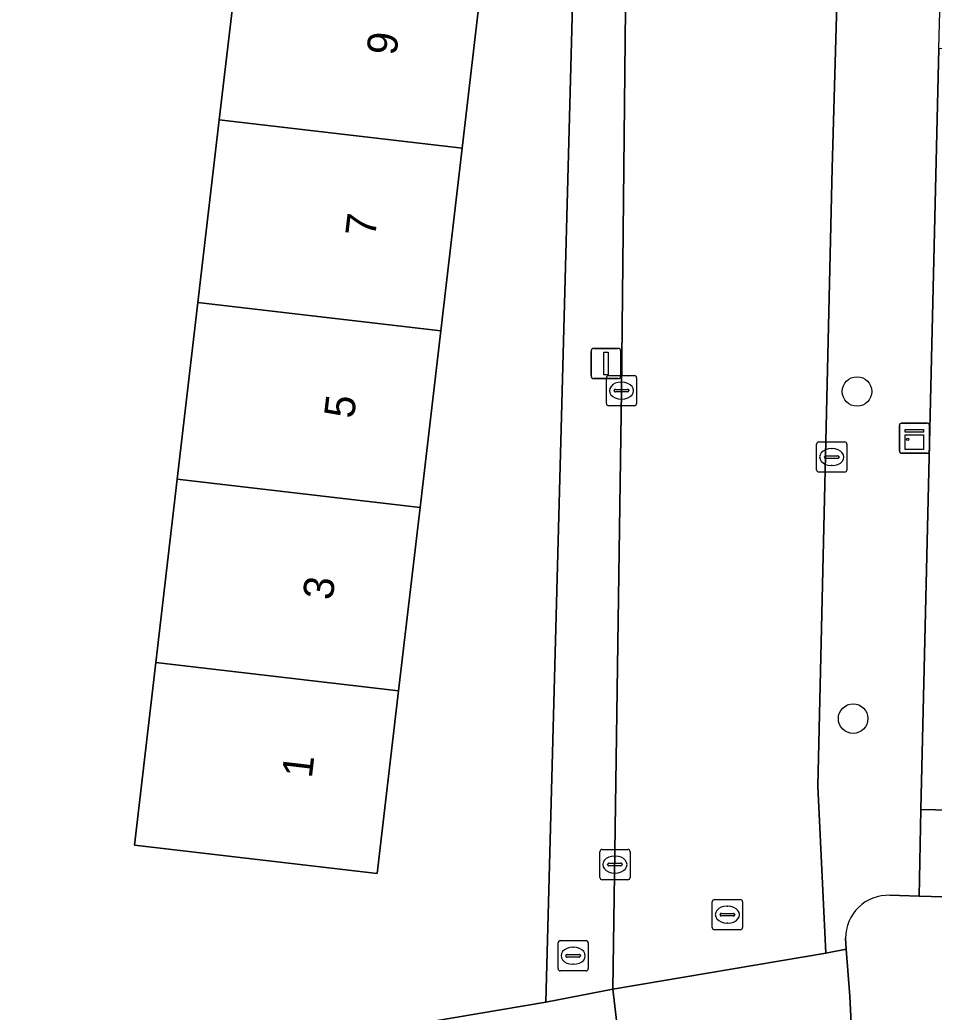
# Model space of a CAD drawing. Extents: x 162026 to 163502, y 387295 to 388169.
# Drawn here: x 162799.72 to 162830.01, y 387609.96 to 387642.83 of the extents above; entities that cross this region are included whole.
import ezdxf

# ---------------------------------------------------------------- set-up
doc = ezdxf.new("R2010")
doc.units = 0
for name, color, linetype in [('IMGEO_Boom', 7, 'Continuous'), ('IMGEO_Brandkraan', 7, 'Continuous'), ('IMGEO_Erf', 7, 'Continuous'), ('IMGEO_Groenvoorziening', 7, 'Continuous'), ('IMGEO_Kast', 7, 'Continuous'), ('IMGEO_Kolk', 7, 'Continuous'), ('IMGEO_Lichtmast', 7, 'Continuous'), ('IMGEO_Pand', 7, 'Continuous'), ('IMGEO_Pand_nummerreeks', 7, 'Continuous'), ('IMGEO_Rijbaan_lokaal_open', 7, 'Continuous'), ('IMGEO_Rioolput', 7, 'Continuous'), ('IMGEO_Voetpad_open', 7, 'Continuous')]:
    doc.layers.add(name, color=color, linetype=linetype)

msp = doc.modelspace()

# ---------------------------------------------------------------- linework, layer by layer
at = {"layer": 'IMGEO_Boom'}
for centre in [(162827.452, 387630.517), (162827.322, 387619.684)]:
    msp.add_circle(centre, 0.489, dxfattribs=at)
at = {"layer": 'IMGEO_Brandkraan'}
for p, q in [((162817.549, 387611.403), (162817.549, 387612.255)), ((162817.624, 387612.329), (162818.476, 387612.329)), ((162818.55, 387612.255), (162818.55, 387611.403)), ((162817.851, 387611.872), (162818.249, 387611.872)), ((162818.037, 387612.109), (162818.062, 387612.109)), ((162817.808, 387611.823), (162817.808, 387611.835)), ((162818.246, 387611.786), (162817.848, 387611.786)), ((162818.06, 387611.549), (162818.035, 387611.549)), ((162818.292, 387611.835), (162818.292, 387611.823)), ((162818.476, 387611.329), (162817.624, 387611.329))]:
    msp.add_line(p, q, dxfattribs=at)
for points in [[(162817.549, 387611.403), (162817.549, 387612.255)], [(162817.624, 387612.329), (162818.476, 387612.329)], [(162818.55, 387612.255), (162818.55, 387611.403)], [(162818.476, 387611.329), (162817.624, 387611.329)]]:
    msp.add_lwpolyline(points, dxfattribs=at)
for centre, radius, start, end in [((162817.626, 387612.253), 0.0765, 91.552, 178.448), ((162817.626, 387612.253), 0.0765, 91.552, 178.448), ((162818.474, 387612.253), 0.0765, 1.552, 88.448), ((162818.474, 387612.253), 0.0765, 1.552, 88.448), ((162817.848, 387611.832), 0.0403, 85.8775, 175.7526), ((162818.253, 387611.834), 0.0386, 1.7309, 96.639), ((162817.845, 387611.822), 0.0366, 178.938, 274.7102), ((162818.249, 387611.829), 0.043, 264.8664, 352.4533), ((162817.626, 387611.405), 0.0765, 181.552, 268.448), ((162817.626, 387611.405), 0.0765, 181.552, 268.448), ((162818.474, 387611.405), 0.0765, 271.552, 358.448), ((162818.474, 387611.405), 0.0765, 271.552, 358.448)]:
    msp.add_arc(centre, radius, start, end, dxfattribs=at)
for centre, major_axis, ratio, start_param, end_param in [((162818.036, 387611.829), (-0.387, 0.002), 0.722429, 4.712389, 7.853982), ((162818.061, 387611.829), (-0.39, 0.002), 0.717154, 1.570796, 4.712389)]:
    msp.add_ellipse(centre, major_axis=major_axis, ratio=ratio, start_param=start_param, end_param=end_param, dxfattribs=at)
at = {"layer": 'IMGEO_Erf'}
for points in [[(162807.74, 387651.563), (162815.784, 387650.622), (162815.062, 387644.451), (162814.374, 387638.572), (162813.666, 387632.522), (162812.981, 387626.676), (162812.27, 387620.6), (162811.562, 387614.548), (162803.519, 387615.49), (162804.227, 387621.542), (162804.938, 387627.618), (162805.622, 387633.464), (162806.33, 387639.514), (162807.018, 387645.394)], [(162880.109, 387640.519), (162870.416, 387640.782), (162870.339, 387637.533), (162863.958, 387637.685), (162859.282, 387637.796), (162859.359, 387641.045), (162857.434, 387641.121), (162857.4, 387637.587), (162852.009, 387637.681), (162847.508, 387637.76), (162847.625, 387641.394), (162845.155, 387641.491), (162845.078, 387638.256), (162840.053, 387638.376), (162835.283, 387638.49), (162835.359, 387641.725), (162830.159, 387641.882), (162829.57, 387616.672), (162875.322, 387615.622), (162879.544, 387619.719)]]:
    msp.add_lwpolyline(points, close=True, dxfattribs=at)
msp.add_lwpolyline([(162803.546, 387607.89), (162810.419, 387609.153), (162817.14, 387610.296), (162818.241, 387651.182)], dxfattribs=at)
at = {"layer": 'IMGEO_Groenvoorziening'}
for points in [[(162848.89, 387613.351), (162838.667, 387613.552), (162829.508, 387613.805), (162828.537, 387613.832)], [(162827.07, 387612.41), (162827.096, 387612.051), (162827.211, 387610.487), (162827.403, 387606.731), (162827.44, 387606.089), (162826.945, 387606.061), (162827.036, 387605.046)]]:
    msp.add_lwpolyline(points, dxfattribs=at)
msp.add_arc((162828.492, 387612.411), 1.422, 88.1867, 180.0286, dxfattribs=at)
at = {"layer": 'IMGEO_Kast'}
for p, q in [((162828.853, 387628.545), (162828.853, 387629.386)), ((162828.853, 387629.386), (162828.853, 387628.545)), ((162828.928, 387629.47), (162829.769, 387629.47)), ((162829.769, 387629.47), (162828.928, 387629.47)), ((162829.853, 387629.395), (162829.853, 387628.554)), ((162829.853, 387628.554), (162829.853, 387629.395)), ((162829.778, 387628.47), (162828.937, 387628.47)), ((162828.937, 387628.47), (162829.778, 387628.47))]:
    msp.add_line(p, q, dxfattribs=at)
for points in [[(162829.048, 387629.26), (162829.648, 387629.26), (162829.648, 387629.175), (162829.048, 387629.175), (162829.048, 387629.26)], [(162829.048, 387629.085), (162829.648, 387629.085), (162829.648, 387628.596), (162829.048, 387628.596), (162829.048, 387629.085)]]:
    msp.add_lwpolyline(points, dxfattribs=at)
msp.add_circle((162829.132, 387628.934), 0.0377, dxfattribs=at)
for centre, start, end in [((162828.931, 387629.392), 92.4484, 184.2845), ((162828.931, 387629.392), 92.4484, 184.2845), ((162829.775, 387629.392), 2.4484, 94.2845), ((162829.775, 387629.392), 2.4484, 94.2845), ((162828.931, 387628.548), 182.4484, 274.2845), ((162828.931, 387628.548), 182.4484, 274.2845), ((162829.775, 387628.548), 272.4484, 4.2845), ((162829.775, 387628.548), 272.4484, 4.2845)]:
    msp.add_arc(centre, 0.0779, start, end, dxfattribs=at)
at = {"layer": 'IMGEO_Kolk'}
for p, q in [((162819.151, 387630.12), (162819.151, 387630.972)), ((162819.226, 387631.046), (162820.078, 387631.046)), ((162820.152, 387630.972), (162820.152, 387630.12)), ((162819.453, 387630.589), (162819.851, 387630.589)), ((162819.639, 387630.826), (162819.664, 387630.826)), ((162819.41, 387630.54), (162819.41, 387630.552)), ((162819.848, 387630.503), (162819.45, 387630.503)), ((162819.662, 387630.266), (162819.637, 387630.266)), ((162819.894, 387630.552), (162819.894, 387630.54)), ((162820.078, 387630.046), (162819.226, 387630.046)), ((162826.114, 387627.92), (162826.114, 387628.772)), ((162826.189, 387628.846), (162827.041, 387628.846)), ((162826.602, 387628.626), (162826.627, 387628.626)), ((162827.115, 387628.772), (162827.115, 387627.92)), ((162826.373, 387628.34), (162826.373, 387628.352)), ((162826.811, 387628.303), (162826.413, 387628.303)), ((162826.416, 387628.389), (162826.814, 387628.389)), ((162826.857, 387628.352), (162826.857, 387628.34)), ((162826.625, 387628.066), (162826.6, 387628.066)), ((162827.041, 387627.846), (162826.189, 387627.846)), ((162818.932, 387614.423), (162818.932, 387615.275)), ((162819.007, 387615.349), (162819.859, 387615.349)), ((162819.42, 387615.129), (162819.445, 387615.129)), ((162819.933, 387615.275), (162819.933, 387614.423)), ((162819.191, 387614.843), (162819.191, 387614.855)), ((162819.629, 387614.806), (162819.231, 387614.806)), ((162819.234, 387614.892), (162819.632, 387614.892)), ((162819.675, 387614.855), (162819.675, 387614.843)), ((162819.443, 387614.569), (162819.418, 387614.569)), ((162819.859, 387614.349), (162819.007, 387614.349))]:
    msp.add_line(p, q, dxfattribs=at)
for points in [[(162819.151, 387630.12), (162819.151, 387630.972)], [(162819.226, 387631.046), (162820.078, 387631.046)], [(162820.152, 387630.972), (162820.152, 387630.12)], [(162820.078, 387630.046), (162819.226, 387630.046)], [(162826.114, 387627.92), (162826.114, 387628.772)], [(162826.189, 387628.846), (162827.041, 387628.846)], [(162827.115, 387628.772), (162827.115, 387627.92)], [(162827.041, 387627.846), (162826.189, 387627.846)], [(162818.932, 387614.423), (162818.932, 387615.275)], [(162819.007, 387615.349), (162819.859, 387615.349)], [(162819.933, 387615.275), (162819.933, 387614.423)], [(162819.859, 387614.349), (162819.007, 387614.349)]]:
    msp.add_lwpolyline(points, dxfattribs=at)
for centre, radius, start, end in [((162819.228, 387630.97), 0.0765, 91.552, 178.448), ((162819.228, 387630.97), 0.0765, 91.552, 178.448), ((162820.076, 387630.97), 0.0765, 1.552, 88.448), ((162820.076, 387630.97), 0.0765, 1.552, 88.448), ((162819.45, 387630.549), 0.0403, 85.8775, 175.7526), ((162819.855, 387630.551), 0.0386, 1.7309, 96.639), ((162819.447, 387630.539), 0.0366, 178.938, 274.7102), ((162819.851, 387630.546), 0.043, 264.8664, 352.4533), ((162819.228, 387630.122), 0.0765, 181.552, 268.448), ((162819.228, 387630.122), 0.0765, 181.552, 268.448), ((162820.076, 387630.122), 0.0765, 271.552, 358.448), ((162820.076, 387630.122), 0.0765, 271.552, 358.448), ((162826.191, 387628.77), 0.0765, 91.552, 178.448), ((162826.191, 387628.77), 0.0765, 91.552, 178.448), ((162827.039, 387628.77), 0.0765, 1.552, 88.448), ((162827.039, 387628.77), 0.0765, 1.552, 88.448), ((162826.413, 387628.349), 0.0403, 85.8775, 175.7526), ((162826.41, 387628.339), 0.0366, 178.938, 274.7102), ((162826.814, 387628.346), 0.043, 264.8664, 352.4533), ((162826.818, 387628.351), 0.0386, 1.7309, 96.639), ((162826.191, 387627.922), 0.0765, 181.552, 268.448), ((162826.191, 387627.922), 0.0765, 181.552, 268.448), ((162827.039, 387627.922), 0.0765, 271.552, 358.448), ((162827.039, 387627.922), 0.0765, 271.552, 358.448), ((162819.009, 387615.273), 0.0765, 91.552, 178.448), ((162819.009, 387615.273), 0.0765, 91.552, 178.448), ((162819.857, 387615.273), 0.0765, 1.552, 88.448), ((162819.857, 387615.273), 0.0765, 1.552, 88.448), ((162819.231, 387614.852), 0.0403, 85.8775, 175.7526), ((162819.228, 387614.842), 0.0366, 178.938, 274.7102), ((162819.632, 387614.849), 0.043, 264.8664, 352.4533), ((162819.636, 387614.854), 0.0386, 1.7309, 96.639), ((162819.009, 387614.425), 0.0765, 181.552, 268.448), ((162819.009, 387614.425), 0.0765, 181.552, 268.448), ((162819.857, 387614.425), 0.0765, 271.552, 358.448), ((162819.857, 387614.425), 0.0765, 271.552, 358.448)]:
    msp.add_arc(centre, radius, start, end, dxfattribs=at)
for centre, major_axis, ratio, start_param, end_param in [((162819.638, 387630.546), (-0.387, 0.002), 0.722429, 4.712389, 7.853982), ((162819.663, 387630.546), (-0.39, 0.002), 0.717154, 1.570796, 4.712389), ((162826.601, 387628.346), (-0.387, 0.002), 0.722429, 4.712389, 7.853982), ((162826.626, 387628.346), (-0.39, 0.002), 0.717154, 1.570796, 4.712389), ((162819.419, 387614.849), (-0.387, 0.002), 0.722429, 4.712389, 7.853982), ((162819.444, 387614.849), (-0.39, 0.002), 0.717154, 1.570796, 4.712389)]:
    msp.add_ellipse(centre, major_axis=major_axis, ratio=ratio, start_param=start_param, end_param=end_param, dxfattribs=at)
at = {"layer": 'IMGEO_Lichtmast'}
for p, q in [((162818.741, 387631.944), (162819.531, 387631.944)), ((162819.531, 387631.944), (162818.741, 387631.944)), ((162818.641, 387631.044), (162818.641, 387631.844)), ((162818.641, 387631.844), (162818.641, 387631.044)), ((162819.631, 387631.844), (162819.631, 387631.044)), ((162819.631, 387631.044), (162819.631, 387631.844)), ((162819.531, 387630.944), (162818.741, 387630.944)), ((162818.741, 387630.944), (162819.531, 387630.944))]:
    msp.add_line(p, q, dxfattribs=at)
msp.add_lwpolyline([(162819.061, 387631.819), (162819.211, 387631.819), (162819.211, 387631.069), (162819.061, 387631.069), (162819.061, 387631.819)], dxfattribs=at)
for centre, start, end in [((162818.741, 387631.844), 90, 180), ((162818.741, 387631.844), 90, 180), ((162819.531, 387631.844), 0, 90), ((162819.531, 387631.844), 360, 90), ((162818.741, 387631.044), 180, 270), ((162818.741, 387631.044), 180, 270), ((162819.531, 387631.044), 270, 0), ((162819.531, 387631.044), 270, 0)]:
    msp.add_arc(centre, 0.1, start, end, dxfattribs=at)
at = {"layer": 'IMGEO_Pand'}
for points in [[(162807.018, 387645.394), (162806.33, 387639.514), (162814.374, 387638.572), (162815.062, 387644.451)], [(162806.33, 387639.514), (162805.622, 387633.464), (162813.666, 387632.522), (162814.374, 387638.572)], [(162812.981, 387626.676), (162813.666, 387632.522), (162805.622, 387633.464), (162804.938, 387627.618)], [(162812.27, 387620.6), (162812.981, 387626.676), (162804.938, 387627.618), (162804.227, 387621.542)], [(162804.227, 387621.542), (162803.519, 387615.49), (162811.562, 387614.548), (162812.27, 387620.6)]]:
    msp.add_lwpolyline(points, close=True, dxfattribs=at)
at = {"layer": 'IMGEO_Rijbaan_lokaal_open'}
msp.add_lwpolyline([(162827.078, 387653.834), (162815.87, 387655.277), (162816.282, 387655.195), (162816.685, 387655.078), (162817.076, 387654.924), (162817.451, 387654.737), (162817.808, 387654.516), (162818.145, 387654.265), (162818.457, 387653.984), (162818.743, 387653.677), (162819.001, 387653.345), (162819.228, 387652.992), (162819.422, 387652.62), (162819.582, 387652.232), (162819.707, 387651.831), (162819.796, 387651.42), (162819.848, 387651.004), (162819.862, 387650.584), (162819.653, 387630.541), (162819.367, 387610.717), (162826.415, 387611.913), (162826.148, 387617.45), (162826.628, 387637.91)], close=True, dxfattribs=at)
at = {"layer": 'IMGEO_Rioolput'}
for p, q in [((162822.658, 387612.764), (162822.658, 387613.616)), ((162822.733, 387613.69), (162823.585, 387613.69)), ((162823.659, 387613.616), (162823.659, 387612.764)), ((162822.917, 387613.184), (162822.917, 387613.196)), ((162822.96, 387613.233), (162823.358, 387613.233)), ((162823.146, 387613.47), (162823.171, 387613.47)), ((162823.401, 387613.196), (162823.401, 387613.184)), ((162823.355, 387613.147), (162822.957, 387613.147)), ((162823.169, 387612.91), (162823.144, 387612.91)), ((162823.585, 387612.69), (162822.733, 387612.69))]:
    msp.add_line(p, q, dxfattribs=at)
for points in [[(162822.658, 387612.764), (162822.658, 387613.616)], [(162822.733, 387613.69), (162823.585, 387613.69)], [(162823.659, 387613.616), (162823.659, 387612.764)], [(162823.585, 387612.69), (162822.733, 387612.69)]]:
    msp.add_lwpolyline(points, dxfattribs=at)
for centre, radius, start, end in [((162822.735, 387613.614), 0.0765, 91.552, 178.448), ((162822.735, 387613.614), 0.0765, 91.552, 178.448), ((162823.583, 387613.614), 0.0765, 1.552, 88.448), ((162823.583, 387613.614), 0.0765, 1.552, 88.448), ((162822.957, 387613.193), 0.0403, 85.8775, 175.7526), ((162822.954, 387613.183), 0.0366, 178.938, 274.7102), ((162823.358, 387613.19), 0.043, 264.8664, 352.4533), ((162823.362, 387613.195), 0.0386, 1.7309, 96.639), ((162822.735, 387612.766), 0.0765, 181.552, 268.448), ((162822.735, 387612.766), 0.0765, 181.552, 268.448), ((162823.583, 387612.766), 0.0765, 271.552, 358.448), ((162823.583, 387612.766), 0.0765, 271.552, 358.448)]:
    msp.add_arc(centre, radius, start, end, dxfattribs=at)
for centre, major_axis, ratio, start_param, end_param in [((162823.145, 387613.19), (-0.387, 0.002), 0.722429, 4.712389, 7.853982), ((162823.17, 387613.19), (-0.39, 0.002), 0.717154, 1.570796, 4.712389)]:
    msp.add_ellipse(centre, major_axis=major_axis, ratio=ratio, start_param=start_param, end_param=end_param, dxfattribs=at)
at = {"layer": 'IMGEO_Voetpad_open'}
for points in [[(162828.537, 387613.832), (162829.508, 387613.805), (162829.57, 387616.672), (162830.159, 387641.882), (162830.208, 387643.522), (162832.073, 387705.328)], [(162826.264, 387704.634), (162826.7, 387704.153), (162827.091, 387703.634), (162827.435, 387703.083), (162827.727, 387702.503), (162827.967, 387701.9), (162828.152, 387701.277), (162828.281, 387700.641), (162828.352, 387699.995), (162828.365, 387699.346), (162827.078, 387653.834), (162826.628, 387637.91), (162826.148, 387617.45), (162826.415, 387611.913), (162827.096, 387612.051), (162827.07, 387612.41)], [(162818.241, 387651.182), (162817.14, 387610.296), (162819.367, 387610.717), (162819.653, 387630.541), (162819.862, 387650.584)], [(162875.322, 387615.622), (162829.57, 387616.672), (162829.508, 387613.805), (162838.667, 387613.552), (162848.89, 387613.351)], [(162799.096, 387604.646), (162819.712, 387607.771), (162819.635, 387608.381), (162819.367, 387610.717), (162817.14, 387610.296), (162810.419, 387609.153), (162803.546, 387607.89)]]:
    msp.add_lwpolyline(points, dxfattribs=at)
msp.add_lwpolyline([(162827.211, 387610.487), (162827.096, 387612.051), (162826.415, 387611.913), (162819.367, 387610.717), (162819.635, 387608.381), (162826.754, 387609.626), (162826.843, 387609.134), (162826.671, 387609.104), (162826.695, 387608.838), (162826.945, 387606.061), (162827.44, 387606.089), (162827.403, 387606.731)], close=True, dxfattribs=at)
msp.add_arc((162828.492, 387612.411), 1.422, 88.1867, 180.0286, dxfattribs=at)

# ---------------------------------------------------------------- texts
at = {"layer": 'IMGEO_Pand_nummerreeks'}
for s, p in [('9', (162812.194, 387641.623)), ('7', (162811.49, 387635.61)), ('5', (162810.787, 387629.598)), ('3', (162810.083, 387623.586)), ('1', (162809.392, 387617.686))]:
    msp.add_text(s, height=1, rotation=83.3246, dxfattribs=at).set_placement(p)

doc.saveas('drawing.dxf')
